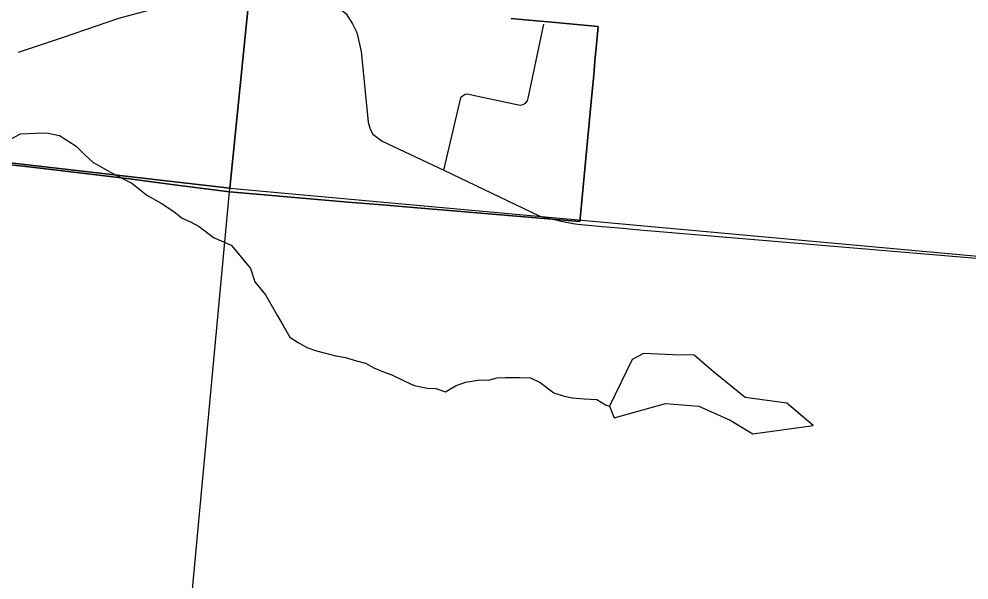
# Model space of a CAD drawing. Extents: x 0 to 34, y 0 to 22.
# Drawn here: x 2.4235 to 2.682, y 20.4897 to 20.6423 of the extents above; entities that cross this region are included whole.
import ezdxf

# ---------------------------------------------------------------- set-up
doc = ezdxf.new("R2010")
doc.units = 0
for name, color, linetype in [('GM_X_City_Street', 7, 'Continuous'), ('GM_X_County_Road', 7, 'Continuous'), ('GM_X_Minor_Lake', 7, 'Continuous'), ('GM_X_Minor_River', 7, 'Continuous'), ('GM_X_Section', 7, 'Continuous'), ('GM_X_State_Shield', 7, 'Continuous')]:
    doc.layers.add(name, color=color, linetype=linetype)

msp = doc.modelspace()

# ---------------------------------------------------------------- linework, layer by layer
at = {"layer": 'GM_X_City_Street'}
for points in [[(2.55746, 20.64244), (2.56226, 20.64201), (2.56751, 20.64154), (2.56953, 20.64136), (2.58106, 20.64032), (2.58062, 20.63535), (2.58023, 20.63096), (2.57988, 20.62708), (2.5794, 20.62166), (2.57636, 20.58991), (2.57613, 20.58718), (2.56749, 20.58795), (2.55997, 20.58858), (2.55343, 20.58913), (2.54055, 20.5902), (2.53077, 20.59102), (2.52238, 20.59172), (2.5131, 20.59249), (2.50263, 20.59337), (2.49133, 20.59436), (2.48079, 20.59528), (2.46722, 20.59699), (2.45281, 20.59895), (2.43532, 20.601), (2.4246, 20.60225), (2.41931, 20.60287)], [(2.41931, 20.60287), (2.4246, 20.60225), (2.43532, 20.601), (2.45281, 20.59895), (2.46722, 20.59699), (2.48079, 20.59528), (2.49133, 20.59436), (2.50263, 20.59337), (2.5131, 20.59249), (2.52238, 20.59172), (2.53077, 20.59102), (2.54055, 20.5902), (2.55343, 20.58913), (2.55997, 20.58858), (2.56749, 20.58795), (2.57613, 20.58718), (2.57636, 20.58991), (2.5794, 20.62166), (2.57988, 20.62708), (2.58023, 20.63096), (2.58062, 20.63535), (2.58106, 20.64032), (2.56953, 20.64136), (2.56751, 20.64154), (2.56226, 20.64201), (2.55746, 20.64244)], [(2.53908, 20.60122), (2.54377, 20.62085), (2.54404, 20.62122), (2.54444, 20.62162), (2.54492, 20.62186), (2.5455, 20.62194), (2.54833, 20.62129), (2.55984, 20.6189), (2.56071, 20.61906), (2.56137, 20.61943), (2.56187, 20.62006), (2.56217, 20.62111), (2.56628, 20.64094)]]:
    msp.add_lwpolyline(points, dxfattribs=at)
at = {"layer": 'GM_X_County_Road'}
msp.add_line((2.59339, 20.58491), (2.5978, 20.58454), dxfattribs=at)
for points in [[(2.42333, 20.63328), (2.43563, 20.63737), (2.45063, 20.64257), (2.48186, 20.65095), (2.48926, 20.65169), (2.49485, 20.65161), (2.50069, 20.65054), (2.5043, 20.64914), (2.50735, 20.64767), (2.51047, 20.64545), (2.51252, 20.64372), (2.51425, 20.64101), (2.5154, 20.63862), (2.51662, 20.63345), (2.51852, 20.61423), (2.51904, 20.61234), (2.51979, 20.61097), (2.5223, 20.60911), (2.53908, 20.60122), (2.56505, 20.58881), (2.57105, 20.58733), (2.57426, 20.58667), (2.57557, 20.58654)], [(2.57557, 20.58654), (2.58216, 20.58586), (2.58679, 20.58547), (2.59339, 20.58491)], [(2.5978, 20.58454), (2.69912, 20.576), (2.7035, 20.57564)]]:
    msp.add_lwpolyline(points, dxfattribs=at)
at = {"layer": 'GM_X_Minor_Lake'}
for points in [[(2.58418, 20.53695), (2.58546, 20.53378), (2.59941, 20.53768), (2.60852, 20.53693), (2.61699, 20.53315), (2.62318, 20.52942), (2.63957, 20.53175), (2.63247, 20.53778), (2.6211, 20.53934), (2.6125, 20.54635), (2.60727, 20.55082), (2.60138, 20.55094), (2.59341, 20.55129), (2.59034, 20.54964)], [(2.59034, 20.54964), (2.58418, 20.53695)]]:
    msp.add_lwpolyline(points, dxfattribs=at)
at = {"layer": 'GM_X_Minor_River'}
msp.add_lwpolyline([(2.42123, 20.60965), (2.42395, 20.61106), (2.42813, 20.61127), (2.43099, 20.61134), (2.43457, 20.61062), (2.43902, 20.60777), (2.44121, 20.60559), (2.44359, 20.6034), (2.44675, 20.60156), (2.44936, 20.60012), (2.4542, 20.59764), (2.45825, 20.59443), (2.46215, 20.59218), (2.46568, 20.58995), (2.46789, 20.58814), (2.47013, 20.5871), (2.47255, 20.58586), (2.47642, 20.58285), (2.48127, 20.58075), (2.48364, 20.57799), (2.48654, 20.57445), (2.48772, 20.57079), (2.49062, 20.56725), (2.49204, 20.56472), (2.49382, 20.5616), (2.49542, 20.55888), (2.4972, 20.55576), (2.49943, 20.55434), (2.50184, 20.55291), (2.50447, 20.55204), (2.50973, 20.55068), (2.51237, 20.55019), (2.51538, 20.54931), (2.51782, 20.54863), (2.52005, 20.5474), (2.52267, 20.54634), (2.52492, 20.54549), (2.52846, 20.54382), (2.53107, 20.54257), (2.53466, 20.54186), (2.53693, 20.54176), (2.53956, 20.54089), (2.54228, 20.54249), (2.54498, 20.54352), (2.54899, 20.54411), (2.55127, 20.54402), (2.55358, 20.54468), (2.55586, 20.54478), (2.55966, 20.54481), (2.5627, 20.54468), (2.56531, 20.54343), (2.569, 20.54062), (2.57181, 20.53974), (2.57407, 20.53927), (2.57729, 20.53895), (2.58071, 20.5388), (2.58312, 20.53737), (2.58418, 20.53695)], dxfattribs=at)
at = {"layer": 'GM_X_Section'}
msp.add_lwpolyline([(2.4809, 20.59626), (2.98861, 20.55012), (2.94009, 20.04644), (2.43388, 20.09141)], close=True, dxfattribs=at)
at = {"layer": 'GM_X_State_Shield'}
for points in [[(2.5115, 20.9), (2.1, 20.9), (2.1, 20.64018), (2.4809, 20.59626)], [(3.02189, 20.9), (2.5115, 20.9), (2.4809, 20.59626), (2.98861, 20.55012)], [(2.1, 20.64018), (2.1, 20.12611), (2.43388, 20.09141), (2.4809, 20.59626)]]:
    msp.add_lwpolyline(points, close=True, dxfattribs=at)

doc.saveas('drawing.dxf')
